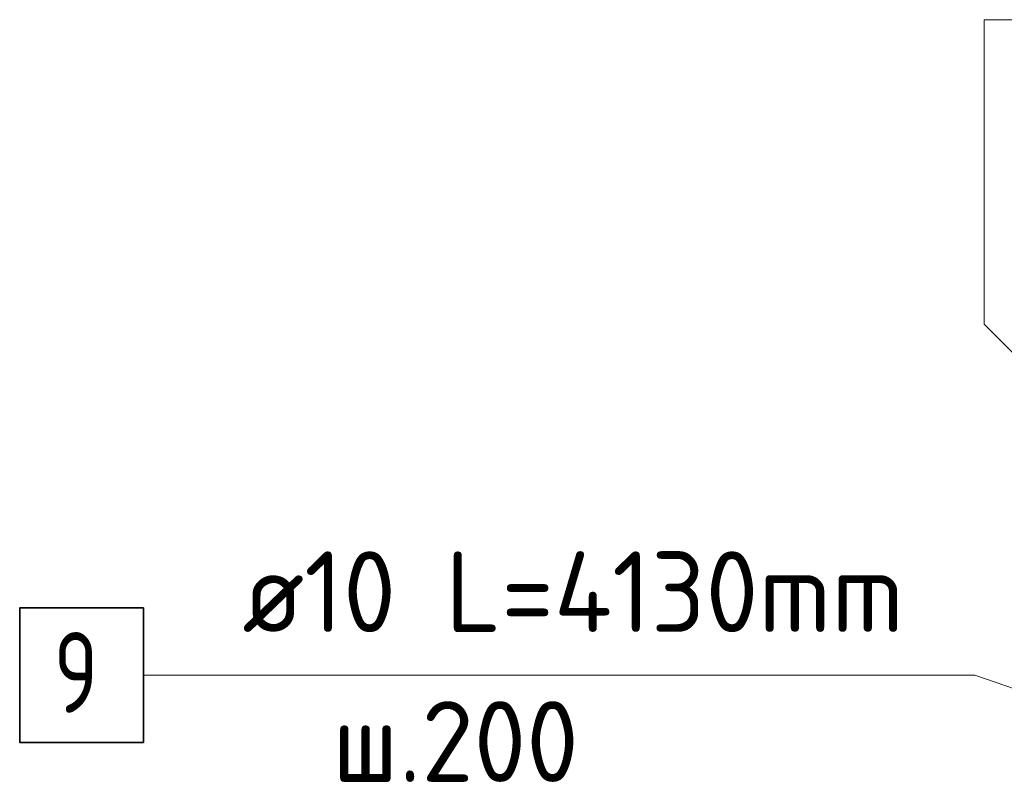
# Model space of a CAD drawing. Header units: millimetres. Extents: x -49773 to 2322955, y -3321 to 58485.
# Tile 452 of 580: x 1775496 to 1778546, y 2328 to 4693. Entities that reach past the tile are written whole.
import ezdxf

# ---------------------------------------------------------------- set-up
doc = ezdxf.new("R2010")
doc.units = ezdxf.units.MM
doc.linetypes.add('______5', pattern=[1100, 800, -100, 100, -100])
doc.layers.add('Standard', color=7, linetype='Continuous', lineweight=25)
doc.layers.add('Арм.стержн.горизонт. 2', color=202, linetype='Continuous', lineweight=35)
doc.layers.add('Осевая линия_ общее', color=7, linetype='______5', lineweight=13, true_color=0xa0a0a0)
doc.styles.add('ISOCPEUR', font='txt')

msp = doc.modelspace()

# ---------------------------------------------------------------- linework, layer by layer
at = {"layer": 'Standard', "color": 7, "linetype": 'Continuous', "lineweight": 13, "transparency": 33554687}
msp.add_lwpolyline([(1778731.5, 3502.3), (1778484, 3749.8), (1778484, 4693.5), (1779108.5, 4693.5)], dxfattribs=at)
at = {"layer": 'Арм.стержн.горизонт. 2', "color": 7, "linetype": 'Continuous', "lineweight": 13, "transparency": 33554687}
msp.add_line((1778454.7, 2663.1), (1775879.7, 2663.1), dxfattribs=at)
at = {"layer": 'Арм.стержн.горизонт. 2', "color": 7, "linetype": 'Continuous', "lineweight": 35, "transparency": 33554687}
msp.add_lwpolyline([(1775879.7, 2454.8), (1775496.4, 2454.8), (1775496.4, 2871.5), (1775879.7, 2871.5), (1775879.7, 2454.8)], dxfattribs=at)
at = {"layer": 'Осевая линия_ общее', "color": 7, "linetype": 'Continuous', "lineweight": 13, "transparency": 33554687}
msp.add_line((1779281.5, 2377.3), (1778454.7, 2663.1), dxfattribs=at)

# ---------------------------------------------------------------- texts
at = {"layer": 'Арм.стержн.горизонт. 2', "color": 7, "linetype": 'Continuous', "lineweight": 25, "transparency": 33554687, "char_height": 250, "attachment_point": 7, "style": 'ISOCPEUR'}
for s, insert, width in [('{\\W0.9600;ø10 L=4130mm }', (1776186.1, 2796.4), 2493.975), ('{\\W0.7500;9}', (1775602, 2546.5), 393.566), ('{\\W0.9500;ш.200}', (1776464.9, 2332.4), 967.736)]:
    msp.add_mtext(s, dxfattribs=dict(at, insert=insert, width=width))

doc.saveas('drawing.dxf')
